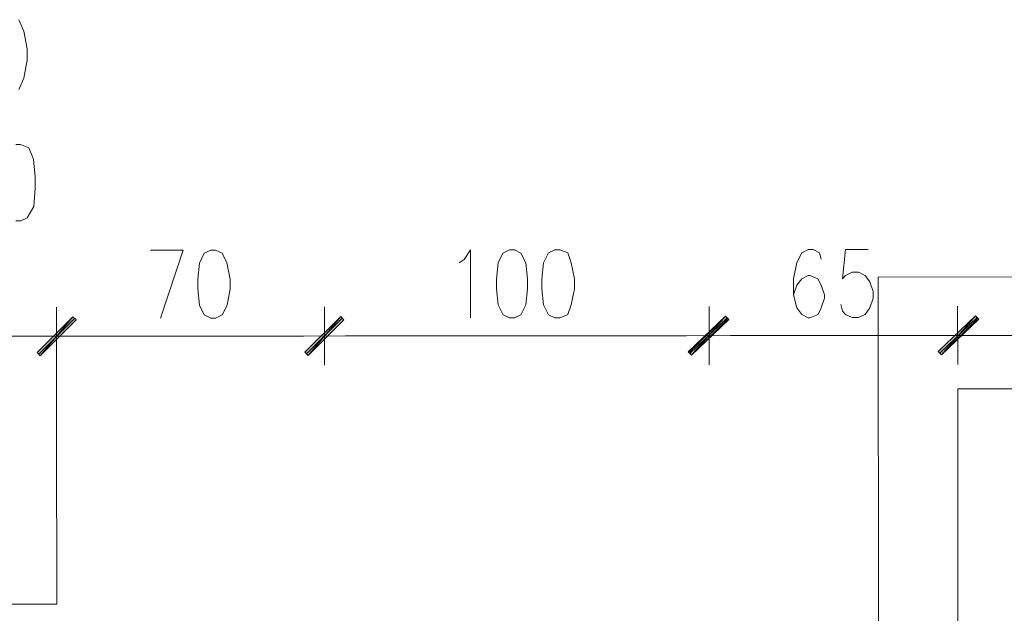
# Model space of a CAD drawing. Header units: inches. Extents: x -5850 to 5646, y 8947 to 13007.
# Tile 471 of 548: x -1459 to -1203, y 11698 to 11852. Entities that reach past the tile are written whole.
import ezdxf

# ---------------------------------------------------------------- set-up
doc = ezdxf.new("R2010")
doc.units = ezdxf.units.IN
doc.header["$MEASUREMENT"] = 0
doc.layers.add('at_Entity', color=7, linetype='Continuous')
doc.layers.add('at_Solid', color=7, linetype='Continuous')

msp = doc.modelspace()

# ---------------------------------------------------------------- hatches: boundary and pattern name
at = {"layer": 'at_Solid', "lineweight": 20}
for points in [[(-1445.68, 11774.89), (-1454.12, 11764.75), (-1454.96, 11765.59)], [(-1454.96, 11765.59), (-1454.12, 11764.75), (-1445.68, 11774.89)], [(-1444.83, 11774.05), (-1445.68, 11774.89), (-1454.12, 11764.75)], [(-1454.12, 11764.75), (-1445.68, 11774.89), (-1444.83, 11774.05)], [(-1375.98, 11774.95), (-1384.42, 11764.81), (-1385.27, 11765.65)], [(-1385.27, 11765.65), (-1384.42, 11764.81), (-1375.98, 11774.95)], [(-1375.14, 11774.11), (-1375.98, 11774.95), (-1384.42, 11764.81)], [(-1384.42, 11764.81), (-1375.98, 11774.95), (-1375.14, 11774.11)], [(-1275.87, 11775.04), (-1284.73, 11764.9), (-1285.58, 11765.74)], [(-1285.16, 11765.74), (-1284.73, 11764.9), (-1275.87, 11775.04)], [(-1275.45, 11774.2), (-1275.87, 11775.04), (-1284.73, 11764.9)], [(-1284.73, 11764.9), (-1275.87, 11775.04), (-1275.03, 11774.2)], [(-1210.82, 11775.1), (-1219.69, 11764.96), (-1220.53, 11765.8)], [(-1220.53, 11765.8), (-1219.69, 11764.96), (-1210.82, 11775.1)], [(-1210.4, 11774.26), (-1210.82, 11775.1), (-1219.69, 11764.96)], [(-1219.69, 11764.96), (-1210.82, 11775.1), (-1209.98, 11774.26)]]:
    msp.add_hatch(color=7, dxfattribs=at).paths.add_polyline_path(points)

# ---------------------------------------------------------------- linework, layer by layer
at = {"layer": 'at_Entity', "color": 7, "lineweight": 20}
for p, q in [((-1458.41, 11849.22), (-1459.69, 11852.18)), ((-1457.57, 11844.58), (-1458.41, 11849.22)), ((-1457.57, 11841.62), (-1457.57, 11844.58)), ((-1458.4, 11836.97), (-1457.57, 11841.62)), ((-1459.67, 11834.02), (-1458.4, 11836.97)), ((-1459.24, 11819.66), (-1460.5, 11819.66)), ((-1457.12, 11818.81), (-1459.24, 11819.66)), ((-1455.85, 11815.86), (-1457.12, 11818.81)), ((-1455.43, 11811.21), (-1455.85, 11815.86)), ((-1455.42, 11808.26), (-1455.43, 11811.21)), ((-1455.84, 11803.61), (-1455.42, 11808.26)), ((-1457.53, 11800.65), (-1455.84, 11803.61)), ((-1460.48, 11799.8), (-1459.22, 11799.8)), ((-1459.22, 11799.8), (-1457.53, 11800.65)), ((-1425.42, 11792.23), (-1416.97, 11792.24)), ((-1416.97, 11792.24), (-1422.86, 11774.49)), ((-1411.48, 11791.4), (-1412.74, 11788.86)), ((-1409.79, 11792.24), (-1411.48, 11791.4)), ((-1408.52, 11792.24), (-1409.79, 11792.24)), ((-1406.83, 11791.4), (-1408.52, 11792.24)), ((-1405.56, 11788.87), (-1406.83, 11791.4)), ((-1343.89, 11789.76), (-1342.21, 11792.3)), ((-1342.21, 11792.3), (-1342.19, 11774.56)), ((-1333.76, 11791.47), (-1335.02, 11788.93)), ((-1332.07, 11792.31), (-1333.76, 11791.47)), ((-1330.8, 11792.31), (-1332.07, 11792.31)), ((-1329.11, 11791.47), (-1330.8, 11792.31)), ((-1327.84, 11788.94), (-1329.11, 11791.47)), ((-1321.93, 11791.48), (-1323.19, 11788.94)), ((-1320.24, 11792.32), (-1321.93, 11791.48)), ((-1318.98, 11792.32), (-1320.24, 11792.32)), ((-1316.86, 11791.48), (-1318.98, 11792.32)), ((-1316.01, 11788.95), (-1316.86, 11791.48)), ((-1256.03, 11791.54), (-1257.3, 11789)), ((-1254.34, 11792.38), (-1256.03, 11791.54)), ((-1253.08, 11792.38), (-1254.34, 11792.38)), ((-1251.39, 11791.54), (-1253.08, 11792.38)), ((-1250.96, 11789.85), (-1251.39, 11791.54)), ((-1244.63, 11792.39), (-1245.47, 11784.78)), ((-1238.72, 11792.4), (-1244.63, 11792.39)), ((-1412.74, 11788.86), (-1413.16, 11784.63)), ((-1404.71, 11784.64), (-1405.56, 11788.87)), ((-1345.16, 11788.92), (-1343.89, 11789.76)), ((-1335.02, 11788.93), (-1335.44, 11784.7)), ((-1327.42, 11784.71), (-1327.84, 11788.94)), ((-1323.19, 11788.94), (-1323.61, 11784.71)), ((-1315.17, 11784.72), (-1316.01, 11788.95)), ((-1257.3, 11789), (-1258.14, 11784.77)), ((-1254.34, 11785.62), (-1256.03, 11784.77)), ((-1253.92, 11785.62), (-1254.34, 11785.62)), ((-1251.81, 11784.78), (-1253.92, 11785.62)), ((-1245.47, 11784.78), (-1244.62, 11785.63)), ((-1244.62, 11785.63), (-1242.94, 11786.48)), ((-1242.94, 11786.48), (-1241.25, 11786.48)), ((-1241.25, 11786.48), (-1239.56, 11785.64)), ((-1239.56, 11785.64), (-1238.29, 11783.95)), ((-1413.16, 11784.63), (-1413.16, 11782.1)), ((-1404.71, 11782.11), (-1404.71, 11784.64)), ((-1335.44, 11784.7), (-1335.44, 11782.17)), ((-1327.41, 11782.18), (-1327.42, 11784.71)), ((-1323.61, 11784.71), (-1323.61, 11782.18)), ((-1315.16, 11782.19), (-1315.17, 11784.72)), ((-1258.14, 11784.77), (-1258.14, 11780.55)), ((-1257.29, 11783.09), (-1258.14, 11780.55)), ((-1256.03, 11784.77), (-1257.29, 11783.09)), ((-1250.96, 11783.09), (-1251.81, 11784.78)), ((-1250.11, 11780.56), (-1250.96, 11783.09)), ((-1238.29, 11783.95), (-1237.44, 11781.42)), ((-1413.16, 11782.1), (-1412.73, 11777.88)), ((-1405.55, 11777.89), (-1404.71, 11782.11)), ((-1335.44, 11782.17), (-1335.01, 11777.95)), ((-1327.83, 11777.96), (-1327.41, 11782.18)), ((-1323.61, 11782.18), (-1323.18, 11777.96)), ((-1316, 11777.97), (-1315.16, 11782.19)), ((-1258.14, 11780.55), (-1257.29, 11777.17)), ((-1250.11, 11779.72), (-1250.11, 11780.56)), ((-1237.44, 11781.42), (-1237.44, 11779.73)), ((-1412.73, 11777.88), (-1411.46, 11775.34)), ((-1406.82, 11775.35), (-1405.55, 11777.89)), ((-1335.01, 11777.95), (-1333.74, 11775.41)), ((-1329.09, 11775.42), (-1327.83, 11777.96)), ((-1323.18, 11777.96), (-1321.92, 11775.42)), ((-1316.85, 11775.43), (-1316, 11777.97)), ((-1250.95, 11777.18), (-1250.11, 11779.72)), ((-1245.46, 11776.34), (-1245.89, 11778.03)), ((-1237.44, 11779.73), (-1238.28, 11777.19)), ((-1449.9, 11777.42), (-1449.89, 11762.22)), ((-1449.89, 11762.22), (-1449.9, 11777.42)), ((-1411.46, 11775.34), (-1409.77, 11774.5)), ((-1408.51, 11774.51), (-1406.82, 11775.35)), ((-1380.21, 11777.49), (-1380.19, 11762.28)), ((-1380.19, 11762.28), (-1380.21, 11777.49)), ((-1333.74, 11775.41), (-1332.05, 11774.57)), ((-1330.79, 11774.57), (-1329.09, 11775.42)), ((-1321.92, 11775.42), (-1320.23, 11774.58)), ((-1318.96, 11774.59), (-1316.85, 11775.43)), ((-1280.1, 11777.58), (-1280.09, 11762.37)), ((-1280.09, 11762.37), (-1280.1, 11777.58)), ((-1257.29, 11777.17), (-1256.02, 11775.48)), ((-1256.02, 11775.48), (-1254.33, 11774.64)), ((-1253.91, 11774.64), (-1251.8, 11775.49)), ((-1251.8, 11775.49), (-1250.95, 11777.18)), ((-1244.62, 11775.49), (-1245.46, 11776.34)), ((-1242.93, 11774.65), (-1244.62, 11775.49)), ((-1239.55, 11775.5), (-1241.24, 11774.65)), ((-1238.28, 11777.19), (-1239.55, 11775.5)), ((-1215.48, 11777.63), (-1215.46, 11762.43)), ((-1215.46, 11762.43), (-1215.48, 11777.63)), ((-1454.96, 11765.59), (-1445.68, 11774.89)), ((-1445.68, 11774.89), (-1454.96, 11765.59)), ((-1454.54, 11765.17), (-1445.25, 11774.47)), ((-1445.25, 11774.47), (-1454.54, 11765.17)), ((-1445.68, 11774.89), (-1454.12, 11764.75)), ((-1445.68, 11774.89), (-1454.12, 11764.75)), ((-1454.12, 11764.75), (-1445.68, 11774.89)), ((-1454.12, 11764.75), (-1445.68, 11774.89)), ((-1454.12, 11764.75), (-1444.83, 11774.05)), ((-1444.83, 11774.05), (-1454.12, 11764.75)), ((-1444.83, 11774.05), (-1445.68, 11774.89)), ((-1445.68, 11774.89), (-1444.83, 11774.05)), ((-1409.77, 11774.5), (-1408.51, 11774.51)), ((-1385.27, 11765.65), (-1375.98, 11774.95)), ((-1375.98, 11774.95), (-1385.27, 11765.65)), ((-1384.84, 11765.23), (-1375.56, 11774.53)), ((-1375.56, 11774.53), (-1384.84, 11765.23)), ((-1375.98, 11774.95), (-1384.42, 11764.81)), ((-1375.98, 11774.95), (-1384.42, 11764.81)), ((-1384.42, 11764.81), (-1375.98, 11774.95)), ((-1384.42, 11764.81), (-1375.98, 11774.95)), ((-1384.42, 11764.81), (-1375.14, 11774.11)), ((-1375.14, 11774.11), (-1384.42, 11764.81)), ((-1375.14, 11774.11), (-1375.98, 11774.95)), ((-1375.98, 11774.95), (-1375.14, 11774.11)), ((-1332.05, 11774.57), (-1330.79, 11774.57)), ((-1320.23, 11774.58), (-1318.96, 11774.59)), ((-1285.58, 11765.74), (-1275.87, 11775.04)), ((-1275.87, 11775.04), (-1285.16, 11765.74)), ((-1285.16, 11765.32), (-1275.45, 11774.62)), ((-1275.45, 11774.62), (-1285.16, 11765.32)), ((-1275.87, 11775.04), (-1284.73, 11764.9)), ((-1275.87, 11775.04), (-1284.73, 11764.9)), ((-1284.73, 11764.9), (-1275.87, 11775.04)), ((-1284.73, 11764.9), (-1275.87, 11775.04)), ((-1284.73, 11764.9), (-1275.45, 11774.2)), ((-1275.03, 11774.2), (-1284.73, 11764.9)), ((-1275.45, 11774.2), (-1275.87, 11775.04)), ((-1275.87, 11775.04), (-1275.03, 11774.2)), ((-1254.33, 11774.64), (-1253.91, 11774.64)), ((-1241.24, 11774.65), (-1242.93, 11774.65)), ((-1220.53, 11765.8), (-1210.82, 11775.1)), ((-1210.82, 11775.1), (-1220.53, 11765.8)), ((-1220.11, 11765.38), (-1210.4, 11774.68)), ((-1210.4, 11774.68), (-1220.11, 11765.38)), ((-1210.82, 11775.1), (-1219.69, 11764.96)), ((-1210.82, 11775.1), (-1219.69, 11764.96)), ((-1219.69, 11764.96), (-1210.82, 11775.1)), ((-1219.69, 11764.96), (-1210.82, 11775.1)), ((-1219.69, 11764.96), (-1210.4, 11774.26)), ((-1209.98, 11774.26), (-1219.69, 11764.96)), ((-1210.4, 11774.26), (-1210.82, 11775.1)), ((-1210.82, 11775.1), (-1209.98, 11774.26)), ((-1274.6, 11769.97), (-1220.96, 11770.02)), ((-1223.49, 11770.02), (-1207.02, 11770.03)), ((-1207.02, 11770.03), (-1223.49, 11770.02)), ((-1209.55, 11770.03), (-672.26, 11770.51)), ((-1494.67, 11769.78), (-1449.9, 11769.82)), ((-1489.18, 11769.78), (-1455.39, 11769.81)), ((-1458.34, 11769.81), (-1441.87, 11769.82)), ((-1441.87, 11769.82), (-1458.34, 11769.81)), ((-1449.87, 11744.9), (-1449.9, 11769.82)), ((-1444.41, 11769.82), (-1385.69, 11769.87)), ((-1388.23, 11769.87), (-1371.75, 11769.89)), ((-1371.75, 11769.89), (-1388.23, 11769.87)), ((-1374.71, 11769.88), (-1286, 11769.96)), ((-1288.54, 11769.96), (-1272.07, 11769.98)), ((-1272.07, 11769.98), (-1288.54, 11769.96)), ((-1454.12, 11764.75), (-1454.96, 11765.59)), ((-1454.96, 11765.59), (-1454.12, 11764.75)), ((-1384.42, 11764.81), (-1385.27, 11765.65)), ((-1385.27, 11765.65), (-1384.42, 11764.81)), ((-1284.73, 11764.9), (-1285.58, 11765.74)), ((-1285.16, 11765.74), (-1284.73, 11764.9)), ((-1219.69, 11764.96), (-1220.53, 11765.8)), ((-1220.53, 11765.8), (-1219.69, 11764.96)), ((-1215.46, 11756.09), (-1194.33, 11756.11)), ((-1215.21, 11485.76), (-1215.46, 11756.09)), ((-1449.83, 11700.12), (-1449.87, 11744.9)), ((-1449.83, 11700.12), (-1632.31, 11699.96))]:
    msp.add_line(p, q, dxfattribs=at)
at = {"layer": 'at_Entity', "color": 3, "lineweight": 20}
for p, q in [((-1236.18, 11785.22), (-621.59, 11785.76)), ((-1235.93, 11507.28), (-1236.18, 11785.22))]:
    msp.add_line(p, q, dxfattribs=at)

doc.saveas('drawing.dxf')
